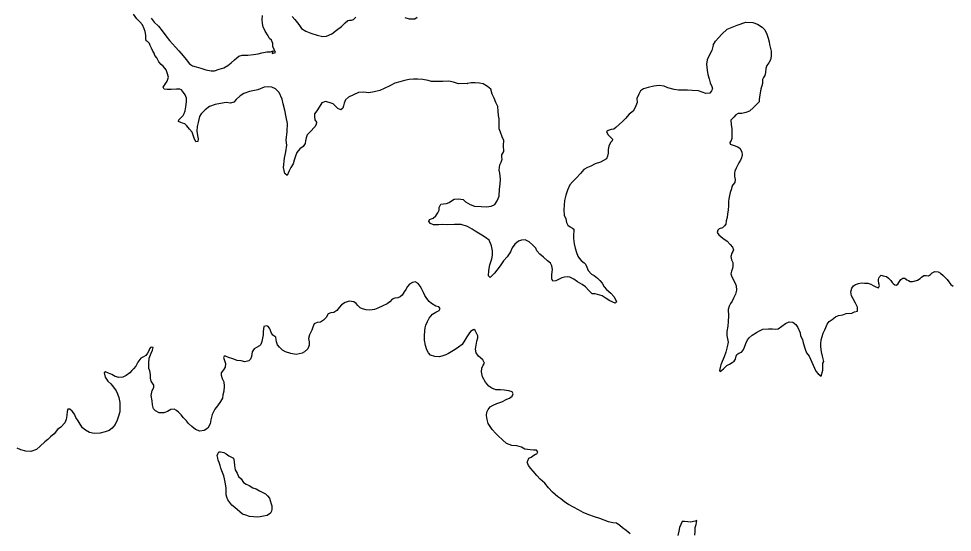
# Model space of a CAD drawing. Extents: x 31699 to 244310, y -8841 to 11474.
# Drawn here: x 134601 to 134996.9, y 1131.1 to 1348.9 of the extents above; entities that cross this region are included whole.
import ezdxf

# ---------------------------------------------------------------- set-up
doc = ezdxf.new("R2010")
doc.units = 0
doc.layers.add('R_Draft', color=7, linetype='Continuous')

msp = doc.modelspace()

# ---------------------------------------------------------------- linework, layer by layer
at = {"layer": 'R_Draft'}
for points in [[(134657.91, 1335.11), (134657.23, 1336.43), (134656.69, 1337.56), (134656.41, 1338.36), (134655.61, 1339.29), (134655.01, 1339.55), (134654.93, 1340.48), (134654.85, 1341.95), (134654.63, 1343.41), (134654.22, 1344.61), (134653.47, 1346.27), (134652.39, 1347.59), (134651.12, 1348.85), (134649.63, 1350.77)], [(134708.77, 1337.09), (134708.69, 1338.36), (134708.14, 1339.76), (134707.34, 1340.55), (134706.79, 1341.61), (134705.51, 1343.67), (134704.63, 1345.39), (134704.34, 1346.92), (134704.26, 1348.59), (134704.31, 1350.26)], [(134657.1, 1349.18), (134658.38, 1347.39), (134660.19, 1345.67), (134661.88, 1343.75), (134663.43, 1341.64), (134664.91, 1339.65), (134666.19, 1338.19), (134667.41, 1336.81), (134668.95, 1335.22)], [(134716.95, 1349.79), (134718.09, 1348.53), (134719.71, 1346.41), (134720.93, 1344.76), (134722.8, 1343.58), (134724.87, 1342.8), (134727.54, 1341.96), (134729.94, 1341.31), (134731.54, 1341.53), (134733.72, 1342.42), (134735.7, 1343.97), (134737.88, 1345.66), (134739.39, 1347.21), (134740.51, 1348.16), (134741.24, 1348.23), (134742.17, 1348.24), (134742.97, 1348.52), (134743.89, 1349.59)], [(134764.71, 1349.47), (134766.51, 1348.89), (134768.97, 1348.78), (134769.96, 1349.53)], [(134895.52, 1337.73), (134896.44, 1339.41), (134899.07, 1342.3), (134901.37, 1344.46), (134905.61, 1346.11), (134909.32, 1347.41), (134912.25, 1347.31), (134914.25, 1346.53), (134916.19, 1345.28), (134917.4, 1344.16), (134918.15, 1342.36), (134918.84, 1340.64), (134919.25, 1339.11), (134919.33, 1337.97)], [(134670.5, 1304.65), (134669.7, 1304.91), (134668.7, 1305.3), (134668.9, 1306.04), (134670.02, 1307.12), (134670.74, 1307.92), (134671.2, 1308.73), (134671.59, 1309.86), (134671.85, 1311.47), (134672.09, 1313.67), (134672.08, 1315.2), (134671.61, 1316.6), (134670.93, 1317.66), (134670.06, 1318.79), (134669.26, 1319.05), (134667.86, 1319.04), (134665.67, 1318.95), (134663.87, 1318.94), (134662.67, 1319), (134662.2, 1319.93), (134663.12, 1321.2), (134663.98, 1322.41), (134664.43, 1324.08), (134663.95, 1325.88), (134663.54, 1327.27), (134662.2, 1328.8), (134661.46, 1329.53), (134660.45, 1330.65), (134659.51, 1332.31), (134658.77, 1333.31), (134658.36, 1334.3), (134657.91, 1335.11)], [(134668.95, 1335.22), (134670.74, 1333.14), (134672.02, 1331.54), (134673.36, 1329.82), (134674.7, 1328.96), (134676.23, 1328.44), (134678.23, 1327.86), (134680.37, 1327.27), (134682.56, 1326.83), (134684.03, 1326.77), (134685.95, 1327.45), (134688.01, 1328.07), (134689.6, 1329.02), (134691.05, 1330.23), (134692.44, 1331.51), (134693.43, 1332.38), (134694.35, 1333.06), (134695.68, 1333.47), (134698.08, 1333.49), (134700.6, 1333.71), (134702.46, 1333.99), (134704.12, 1334.47), (134706.18, 1334.82), (134707.78, 1334.9), (134708.9, 1335.31), (134708.51, 1334.17), (134709.84, 1334.51), (134708.77, 1337.09)], [(134895.52, 1337.73), (134894.87, 1335.38), (134893.76, 1333.3), (134892.98, 1331.43), (134892.66, 1329.63), (134892.88, 1327.09), (134893.16, 1325.3), (134893.7, 1323.43), (134894.18, 1321.64), (134894.93, 1320.17), (134895.2, 1319.11), (134894.81, 1318.31), (134894.09, 1317.37), (134892.36, 1317.15), (134890.82, 1317.74), (134889.22, 1318.26), (134886.56, 1318.51), (134884.63, 1318.62), (134882.44, 1318.67), (134880.71, 1318.66), (134878.98, 1318.85), (134876.31, 1319.63), (134874.64, 1320.28), (134872.58, 1320.6), (134870.25, 1320.31), (134867.93, 1319.76), (134865.94, 1319.14), (134864.68, 1318.27), (134863.96, 1316.93), (134863.04, 1315.12), (134863.19, 1313.39), (134862.41, 1311.31), (134861.56, 1309.7), (134859.9, 1308.36), (134858.26, 1306.54), (134857.07, 1305.27), (134855.55, 1303.99), (134854.16, 1302.77), (134853.3, 1302.1), (134852.24, 1301.89), (134850.91, 1301.55), (134850.19, 1300.88), (134850.99, 1299.61), (134852.07, 1298.49), (134852.74, 1297.89), (134852.68, 1297.09), (134851.89, 1296.42), (134851.23, 1294.88), (134850.91, 1293.41), (134850.92, 1291.94), (134850.67, 1290.67), (134850.21, 1289.54), (134848.89, 1288.72), (134847.69, 1288.12), (134845.37, 1287.36), (134843.65, 1286.35), (134842.19, 1285.8), (134840.67, 1284.92), (134839.22, 1283.31), (134837.37, 1281.3), (134835.79, 1279.68), (134834.67, 1278.41), (134833.69, 1276.26), (134833.04, 1274.06), (134832.46, 1271.79), (134832.21, 1269.78), (134832.16, 1267.91), (134832.25, 1265.58), (134832.99, 1264.12), (134833.2, 1262.52), (134833.87, 1261.39), (134834.81, 1260.66), (134835.88, 1260.14), (134836.35, 1259.68), (134836.36, 1258.81), (134836.17, 1257.34), (134836.25, 1255.67), (134836.53, 1253.47), (134836.95, 1251.68), (134837.56, 1249.81), (134838.1, 1248.28), (134838.58, 1247.35), (134839.45, 1246.36), (134840.79, 1245.44), (134841.39, 1244.84), (134841.93, 1243.51), (134842.48, 1242.18), (134843.82, 1240.66), (134844.95, 1240), (134846.36, 1238.94), (134847.37, 1237.95), (134848.44, 1236.76), (134849.25, 1235.23), (134850.26, 1234.04), (134852.06, 1232.59), (134853.34, 1231.06), (134853.95, 1230.07), (134854.49, 1228.8), (134853.89, 1228.33), (134851.69, 1229.32), (134850.09, 1230.3)], [(134919.33, 1337.97), (134920.03, 1335.08), (134920.09, 1333.08), (134919.76, 1331.48), (134919.02, 1330.22), (134918.16, 1329.08), (134917.82, 1327.82), (134917.69, 1326.08), (134917.35, 1324.75), (134916.75, 1323.95), (134916.42, 1323.15), (134916.35, 1321.42), (134915.68, 1319.09), (134915.21, 1316.69), (134915.01, 1314.62), (134915.01, 1313.62), (134913.81, 1312.55), (134912.54, 1311.22), (134910.81, 1309.76), (134909.35, 1309.09), (134907.55, 1308.7), (134906.09, 1308.77), (134905.02, 1308.17), (134904.22, 1307.1), (134903.02, 1305.9), (134903.09, 1304.1), (134903.35, 1302.24), (134903.35, 1300.37), (134903.41, 1299.17), (134903.35, 1298.17), (134903.15, 1297.3), (134902.55, 1296.37), (134902.68, 1295.64), (134903.94, 1295.23), (134905.87, 1294.56), (134906.87, 1293.83), (134907.59, 1292.29), (134907.79, 1291.23), (134907.52, 1289.89), (134906.99, 1288.96), (134906.32, 1287.76), (134905.79, 1286.7), (134905.26, 1285.5), (134904.59, 1284.3), (134904.46, 1283.43), (134904.52, 1281.96), (134904.85, 1280.7), (134904.72, 1279.5), (134903.78, 1278.43), (134903.38, 1277.76), (134903.18, 1276.76), (134902.71, 1275.23), (134902.38, 1273.9), (134902.05, 1272.57), (134901.98, 1271.36), (134901.97, 1269.7), (134901.77, 1267.76), (134901.57, 1266.1), (134901.44, 1264.56), (134901.03, 1263.16), (134900.77, 1261.83), (134900.3, 1261.03), (134899.37, 1260.17), (134898.04, 1259.84), (134897.5, 1259.3), (134897.17, 1258.3), (134897.9, 1257.24), (134899.63, 1255.83), (134901.42, 1254.56), (134902.62, 1253.23), (134903.68, 1252.03), (134904.08, 1250.96), (134903.74, 1250.22), (134903.41, 1249.43), (134902.94, 1248.03), (134903.27, 1246.62), (134903.74, 1245.56), (134903.87, 1244.02), (134903.73, 1242.96), (134903.2, 1241.89), (134902.93, 1240.76), (134903.39, 1239.49), (134904.85, 1236.82), (134905.25, 1235.69), (134905.38, 1233.75), (134904.98, 1232.09), (134904.11, 1230.42), (134903.51, 1229.15), (134902.78, 1228.09), (134902.25, 1227.02), (134901.78, 1225.62), (134901.91, 1222.89), (134901.84, 1220.56), (134901.63, 1218.56), (134901.23, 1216.29), (134901.23, 1214.56), (134901.76, 1211.75), (134901.42, 1209.75), (134900.89, 1207.49), (134900.15, 1205.56), (134899.35, 1203.56)], [(134791.16, 1321.42), (134787.5, 1321.32), (134785.3, 1322.04), (134783.37, 1322.36), (134780.77, 1322.27), (134778.91, 1322.25), (134776.05, 1322.3), (134774.59, 1322.75), (134772.39, 1323.07), (134770.06, 1323.25), (134768.4, 1323.3), (134766.6, 1323.09), (134764.61, 1322.67), (134762.62, 1322.12), (134760.43, 1321.51), (134758.31, 1320.49), (134755.92, 1319.27), (134754.07, 1318.52), (134751.74, 1317.84), (134749.49, 1317.48), (134747.16, 1317.73), (134745.03, 1317.65), (134742.97, 1316.63), (134740.79, 1315.61), (134739.6, 1314.47), (134739.01, 1313.13), (134738.75, 1311.93), (134738.36, 1310.99), (134737.57, 1310.25), (134736.37, 1310.78), (134735.23, 1311.97), (134734.29, 1312.76), (134732.56, 1313.42), (134731.09, 1313.74), (134729.5, 1313.26), (134728.38, 1311.45), (134727.4, 1309.84), (134726.48, 1308.5), (134726.42, 1307.36), (134726.5, 1305.96), (134727.24, 1305.04), (134727.11, 1304.03), (134726.52, 1303.03), (134724.61, 1300.95), (134723.29, 1299.67), (134722.83, 1298.46), (134722.58, 1297.06), (134722.39, 1295.93), (134721.6, 1294.72), (134720.21, 1293.77), (134718.89, 1292.16), (134718.31, 1290.62), (134717.72, 1288.88), (134717.4, 1287.35), (134716.35, 1285.87), (134715.57, 1284.06), (134714.78, 1282.46), (134713.84, 1283.25), (134713.29, 1285.85), (134713.66, 1289.72), (134714.3, 1292.46), (134714.68, 1295.33), (134714.46, 1297.46), (134714.83, 1301.07), (134714.94, 1304.47), (134714.38, 1307.13), (134713.76, 1310.13), (134713.07, 1312.86), (134712.73, 1314.73), (134711.37, 1317.58), (134709.83, 1319.17), (134708.3, 1319.83), (134706.76, 1319.95), (134705.04, 1319.87), (134702.32, 1318.78), (134698.8, 1318.02), (134696.41, 1317.2), (134694.82, 1316.25), (134693.24, 1314.7), (134692.18, 1313.49), (134690.72, 1313.15), (134688.92, 1313.4), (134686.53, 1312.98), (134684.28, 1312.5), (134681.89, 1311.68), (134680.04, 1310.2), (134678.32, 1308.58), (134677.67, 1307.38), (134677.15, 1304.84), (134676.63, 1303.23), (134676.45, 1301.16), (134676.73, 1299.36), (134677.08, 1298.03), (134676.89, 1296.9), (134676.09, 1296.76), (134675.41, 1298.22), (134674.53, 1300.75), (134673.45, 1302.07), (134672.31, 1303.46), (134671.37, 1304.26), (134670.5, 1304.65)], [(134791.16, 1321.42), (134791.31, 1321.45)], [(134806.04, 1298.79), (134805.22, 1300.85), (134804.68, 1302.25), (134804.66, 1304.58), (134804.71, 1306.45), (134804.5, 1307.85), (134804.36, 1309.65), (134804.21, 1311.65), (134803.33, 1313.38), (134802.58, 1315.24), (134801.7, 1316.97), (134801.15, 1319.03), (134799.75, 1320.22), (134797.88, 1321.34), (134796.34, 1321.59), (134794.61, 1321.65), (134792.82, 1321.76), (134791.31, 1321.45)], [(134850.09, 1230.3), (134848.35, 1231.36), (134846.42, 1231.94), (134845.48, 1232.2), (134844.15, 1232.32), (134842.81, 1233.65), (134841.33, 1235.24), (134839.93, 1236.23), (134837.93, 1237.28), (134836.39, 1238.47), (134834.72, 1239.32), (134833.52, 1239.51), (134832.39, 1239.37), (134831.33, 1239.03), (134829.87, 1238.35), (134828.68, 1237.74), (134827.41, 1237.66), (134827.01, 1238.66), (134826.99, 1240.46), (134827.31, 1242.53), (134827.03, 1244.06), (134826.49, 1245.26), (134825.22, 1246.25), (134823.54, 1247.77), (134822, 1249.02), (134820.73, 1250.48), (134820.25, 1251.68), (134819.04, 1252.94), (134817.37, 1254.26), (134815.77, 1255.18), (134814.24, 1254.97), (134812.85, 1254.55), (134811.39, 1253.34), (134810.21, 1251.73), (134809.56, 1250.06), (134808.11, 1247.91), (134806.59, 1246.23), (134805.21, 1244.15), (134803.7, 1242.27), (134802.71, 1241.07), (134801.72, 1240.06), (134800.86, 1239.18), (134800.26, 1239.91), (134800.31, 1242.18), (134800.75, 1244.52), (134801.6, 1247.06), (134801.85, 1248.66), (134801.84, 1250.46), (134801.49, 1252.6), (134800.54, 1255.06), (134798.93, 1256.11), (134797.33, 1257.1), (134794.59, 1258.88), (134793.25, 1259.6), (134791.31, 1260.85), (134788.64, 1261.63), (134785.78, 1261.61), (134782.93, 1261.45), (134780.86, 1261.64), (134778.93, 1261.56), (134776.81, 1261.47), (134775.54, 1262.06), (134774.87, 1262.86), (134775.19, 1263.79), (134776.72, 1264.34), (134777.84, 1265.35), (134778.76, 1266.56), (134779.28, 1267.69), (134779.34, 1268.83), (134779.93, 1270.3), (134781.06, 1270.44), (134782.32, 1270.59), (134783.58, 1270.93), (134784.51, 1271.74), (134785.7, 1272.35), (134787.56, 1272.5), (134788.42, 1272.37), (134789.42, 1272.18), (134790.43, 1271.32), (134792.37, 1270.07), (134794.24, 1269.35), (134797.03, 1269.24), (134799.36, 1269.19), (134801.35, 1269.47), (134802.81, 1270.15), (134803.86, 1271.69), (134804.71, 1273.7), (134804.89, 1276.64), (134805.2, 1278.71), (134805.32, 1280.84), (134805.03, 1283.37), (134804.76, 1284.64), (134805, 1286.98), (134805.59, 1288.05), (134805.98, 1289.38), (134805.78, 1290.18), (134805.9, 1291.19), (134806.75, 1292.66), (134806.6, 1295.13), (134806.72, 1297.26), (134806.04, 1298.79)], [(134941.31, 1197.36), (134941.91, 1199.89), (134941.92, 1201.55), (134941.99, 1202.82), (134942.39, 1203.62), (134941.79, 1205.76), (134941.46, 1207.69), (134941.13, 1209.76), (134941.13, 1211.09), (134941.27, 1212.69), (134941.74, 1214.16), (134942.14, 1215.62), (134942.8, 1217.02), (134943.2, 1217.96), (134943.74, 1219.42), (134944.61, 1220.55), (134945.87, 1221.42), (134947.33, 1222.48), (134948.67, 1223.01), (134950.4, 1223.41), (134951.93, 1223.88), (134954.32, 1224.01), (134955.45, 1224.6), (134956.65, 1224.87), (134956.72, 1226.6), (134955.86, 1228.27), (134954.86, 1230.07), (134954.07, 1231.41), (134953.8, 1233.08), (134954.27, 1234.61), (134954.94, 1235.61), (134955.87, 1236.27), (134957.13, 1236.67), (134958.4, 1236.94), (134959.59, 1236.8), (134961.06, 1236.73), (134962.39, 1236.33), (134963.32, 1235.79), (134964.38, 1235.26), (134965.58, 1234.79), (134965.98, 1235.59), (134965.78, 1236.66), (134965.58, 1237.86), (134965.52, 1238.32), (134965.72, 1238.86), (134966.05, 1239.46), (134966.65, 1240.19), (134967.58, 1239.92), (134968.91, 1239.59), (134969.84, 1238.85), (134970.84, 1237.92), (134971.37, 1237.11), (134971.83, 1236.58), (134972.5, 1236.11), (134973.03, 1235.91), (134973.83, 1236.38), (134974.23, 1237.04), (134974.69, 1237.84), (134975.09, 1238.31), (134975.96, 1238.91), (134976.76, 1238.84), (134977.55, 1238.24), (134978.35, 1237.9), (134978.95, 1237.5), (134979.95, 1237.43), (134980.75, 1237.63), (134982.08, 1238.1), (134983.21, 1238.7), (134983.81, 1239.36), (134984.81, 1239.96), (134985.74, 1239.96), (134986.8, 1239.89), (134987.6, 1240.49), (134988.33, 1241.09), (134989.4, 1241.69), (134990.86, 1241.55), (134991.86, 1241.02), (134992.99, 1240.01), (134993.98, 1239.08), (134994.65, 1238.28), (134995.45, 1237.28), (134996.24, 1236.27), (134997.17, 1235.54)], [(134775.72, 1222.84), (134776.51, 1223.65), (134777.83, 1224.46), (134779.29, 1225.14), (134779.68, 1226.01), (134779.08, 1226.74), (134777.81, 1227.06), (134776.01, 1228.11), (134775, 1228.97), (134774, 1230.3), (134773.25, 1231.56), (134772.58, 1232.82), (134771.77, 1234.55), (134771.16, 1235.55), (134770.35, 1236.67), (134769.08, 1237.33), (134768.02, 1236.99), (134766.76, 1236.31), (134765.91, 1235.37), (134765.12, 1234.1), (134764.46, 1233.16), (134763.54, 1231.75), (134762.68, 1231.01), (134761.69, 1230.54), (134760.43, 1230.39), (134759.37, 1229.98), (134758.38, 1228.91), (134757.25, 1228.03), (134755.33, 1227.15), (134753.28, 1226.13), (134751.82, 1225.65), (134749.89, 1225.37), (134748.3, 1225.43), (134746.76, 1225.95), (134745.76, 1226.34), (134744.76, 1227.27), (134744.08, 1228.19), (134743.08, 1228.79), (134741.15, 1229.1), (134739.42, 1228.62), (134737.9, 1227.54), (134737.05, 1226.54), (134735.86, 1225.19)], [(134735.86, 1225.19), (134734.6, 1224.32), (134733.34, 1224.24), (134732.15, 1223.83), (134731.29, 1222.22), (134730.24, 1221.08), (134728.98, 1220.27), (134727.59, 1220.13), (134726.33, 1219.52), (134725.67, 1218.11), (134725.22, 1216.91), (134724.3, 1214.83), (134723.92, 1213.29), (134724.19, 1211.96), (134724.2, 1210.43), (134723.62, 1208.95), (134722.1, 1207.61), (134721.17, 1207.07), (134718.58, 1206.58), (134716.38, 1206.9), (134714.12, 1207.61), (134712.78, 1208.4), (134711.51, 1209.59), (134710.77, 1210.65), (134710.36, 1211.92), (134710.22, 1212.78), (134710.01, 1213.85), (134708.81, 1214.71), (134708.06, 1215.9), (134707.59, 1217.1), (134707.32, 1217.76), (134706.78, 1218.43), (134706.18, 1218.62), (134704.99, 1218.35), (134704.6, 1216.34), (134704.68, 1214.81), (134704.36, 1213.4), (134704.04, 1212.07), (134703.72, 1210.8), (134703.05, 1210.26), (134701.8, 1209.52), (134700.8, 1208.97), (134700.02, 1207.7), (134699.89, 1206.63), (134699.63, 1205.63), (134699.31, 1204.56), (134698.52, 1203.89), (134696.86, 1203.47), (134695.26, 1203.86), (134693.59, 1204.05), (134691.73, 1204.7), (134689.93, 1205.29), (134688.72, 1205.88), (134688.06, 1205.87), (134687.86, 1205.2), (134688.27, 1203.94), (134688.62, 1202.74), (134688.5, 1201.14), (134687.84, 1200), (134686.78, 1198.79), (134686.79, 1197.72), (134687.2, 1196.33), (134687.95, 1194.93), (134688.16, 1193.13), (134687.91, 1191), (134687.59, 1189.39), (134687.34, 1188.06), (134686.62, 1186.58), (134685.23, 1184.7), (134684.18, 1183.36), (134683.07, 1181.15), (134682.49, 1178.88), (134682.17, 1177.14), (134681.12, 1175.33), (134679.6, 1174.25), (134677.8, 1174.04), (134676, 1174.69), (134674.33, 1176.01), (134672.99, 1177.34), (134672.12, 1178.46), (134670.91, 1179.65), (134669.83, 1180.98), (134668.76, 1182.11), (134667.96, 1182.83), (134666.89, 1183.29), (134665.49, 1183.21), (134664.1, 1182.4), (134662.58, 1181.79), (134660.58, 1181.84), (134658.98, 1182.63), (134658.11, 1183.55), (134657.76, 1185.15), (134657.55, 1186.89), (134657.2, 1189.15), (134657.58, 1191.29), (134658.23, 1192.56), (134658.23, 1193.49), (134657.08, 1195.22), (134656.87, 1196.55), (134656.86, 1198.09), (134656.58, 1199.55)], [(134847.38, 1136.97), (134845.11, 1137.75), (134842.78, 1138.6), (134840.31, 1139.58), (134838.37, 1140.7), (134836.23, 1141.81), (134834.09, 1142.93), (134832.56, 1143.98), (134830.82, 1145.3), (134829.54, 1146.23), (134827.4, 1148.21), (134825.59, 1150), (134824.04, 1152.05), (134822.17, 1153.64), (134820.69, 1155.16), (134819.15, 1157.09), (134818.14, 1158.14), (134817.2, 1159.4), (134816.59, 1160.93), (134816.92, 1161.47), (134817.31, 1162.54), (134818.24, 1162.95), (134819.43, 1163.82), (134820.15, 1164.23), (134820.69, 1164.43), (134821.14, 1165.24), (134820.54, 1165.9), (134819.34, 1166.02), (134817.81, 1166.15), (134815.61, 1166.46), (134814.14, 1167.18), (134812.21, 1167.77), (134810.08, 1167.89), (134807.81, 1168.73), (134806.14, 1170.32), (134804.33, 1172.04), (134803.26, 1173.03), (134801.71, 1174.69), (134800.84, 1175.95), (134800.1, 1177.28), (134799.68, 1179.01), (134799.4, 1180.67), (134799.53, 1182.08), (134800.05, 1183.15), (134800.9, 1184.36), (134802.23, 1185.1), (134803.75, 1185.71), (134805.81, 1186.53), (134807.99, 1187.61), (134809.12, 1188.02), (134810.18, 1188.83), (134810.64, 1189.84), (134810.23, 1190.7), (134808.76, 1191.09), (134806.9, 1191.47), (134805.3, 1191.59), (134803.24, 1191.51), (134801.64, 1192.23), (134800.3, 1193.16), (134798.89, 1194.81), (134797.61, 1197), (134797.26, 1199.13), (134797.38, 1200.74), (134797.97, 1201.94), (134798.43, 1202.88), (134797.75, 1204.21), (134796.01, 1205.86), (134794.93, 1207.19), (134794.72, 1208.79), (134794.91, 1210.45), (134795.23, 1212.12), (134795.68, 1213.66), (134795.67, 1214.46), (134795.13, 1215.59), (134794.59, 1216.72), (134793.99, 1217.18), (134792.6, 1216.24), (134791.81, 1215.3), (134790.95, 1214.03), (134790.17, 1212.55), (134789.05, 1210.74), (134787.53, 1209.66), (134786.08, 1208.65), (134784.69, 1207.84), (134783.3, 1206.89), (134782.17, 1206.42), (134780.84, 1206.01), (134779.45, 1205.6), (134777.39, 1205.65), (134775.65, 1206.23), (134774.71, 1207.23), (134774.1, 1208.56), (134773.42, 1210.35), (134773.01, 1212.62), (134773.06, 1214.42), (134773.18, 1216.55), (134773.3, 1217.82), (134773.69, 1219.02), (134774.34, 1220.5), (134775, 1221.9), (134775.72, 1222.84)], [(134899.35, 1203.56), (134898.75, 1202.22), (134898.48, 1201.02), (134898.08, 1199.76), (134898.48, 1199.36), (134899.88, 1200.49), (134901.21, 1201.89), (134902.41, 1202.48), (134903.54, 1203.08), (134904.41, 1203.75), (134904.87, 1204.61), (134905.27, 1205.81), (134905.54, 1206.48), (134906.41, 1207.15), (134907.41, 1207.54), (134908.14, 1208.34), (134908.74, 1209.61), (134909.27, 1211.14), (134910.01, 1212.81), (134910.74, 1213.54), (134912.07, 1214.74), (134913.8, 1215.8), (134915.07, 1216.6), (134916.53, 1217.26), (134918.86, 1217.39), (134920.66, 1217.46), (134921.85, 1217.32), (134922.98, 1217.39), (134924.58, 1218.59), (134926.18, 1219.65), (134927.71, 1220.31), (134929.24, 1220.18), (134930.5, 1219.31), (134931.43, 1217.97), (134932.29, 1215.71), (134932.56, 1214.44), (134933.29, 1212.84), (134933.68, 1211.44), (134934.41, 1208.83), (134935.07, 1207.3), (134936.2, 1205.83), (134937.33, 1203.3), (134938.39, 1200.76), (134939.05, 1199.49), (134940.05, 1198.36), (134941.31, 1197.36)], [(134656.58, 1199.55), (134656.17, 1200.55), (134656.16, 1202.82), (134656.34, 1204.95), (134657.12, 1207.03), (134657.77, 1208.43), (134658.03, 1209.43), (134657.43, 1209.63), (134656.83, 1209.49), (134656.51, 1208.96), (134656.11, 1208.02), (134655.59, 1207.15), (134654.87, 1206.14), (134653.94, 1205.53), (134652.75, 1204.92), (134651.56, 1203.25), (134650.65, 1201.57), (134649.66, 1200.5), (134648.93, 1199.69), (134648.07, 1198.75), (134646.49, 1197.67), (134645.1, 1196.99), (134643.37, 1196.78), (134641.9, 1197.23), (134640.5, 1198.09), (134639.1, 1198.55), (134637.83, 1199.2), (134637.17, 1198.73), (134637.58, 1196.93), (134638.79, 1195.21), (134640, 1194.08), (134641.21, 1192.63), (134642.35, 1191.17), (134642.82, 1189.84), (134643.44, 1188.24), (134643.92, 1186.11), (134643.87, 1184.24), (134643.82, 1182.17), (134643.23, 1180.44), (134642.71, 1178.76), (134641.86, 1176.89), (134640.68, 1175.35), (134639.29, 1174.33), (134637.7, 1173.72), (134635.51, 1173.24), (134632.98, 1173.02), (134630.98, 1173.47), (134629.31, 1174.39), (134627.98, 1175.38), (134627.1, 1177.04), (134626.15, 1178.43), (134625.15, 1179.82), (134624.67, 1181.29), (134623.59, 1182.55), (134622.66, 1183.34), (134621.86, 1183.33), (134621.47, 1182.4), (134621.41, 1180.73), (134621.16, 1178.99), (134620.51, 1177.59), (134618.79, 1175.71), (134617.4, 1174.76), (134616.02, 1172.95), (134614.44, 1171.6), (134613.32, 1170.46), (134612.06, 1169.45), (134610.14, 1167.7), (134608.49, 1166.29), (134606.17, 1165.4), (134604.04, 1165.58), (134601.91, 1166.17), (134600.38, 1166.75)], [(134685.86, 1165.3), (134686.59, 1165.3), (134687.99, 1165.05), (134688.99, 1164.39), (134690.06, 1163.6), (134691.19, 1163.07), (134692.13, 1162.61), (134692.34, 1161.15), (134692.49, 1159.35), (134692.7, 1157.68), (134693.58, 1156.22), (134694.25, 1154.76), (134695.26, 1153.77), (134696.27, 1152.24), (134697.41, 1151.52), (134698.68, 1150.93), (134700.21, 1149.94), (134701.68, 1149.55), (134703.08, 1148.69), (134704.15, 1148.23), (134705.69, 1147.45), (134706.43, 1146.59), (134707.3, 1145.66), (134707.64, 1144.59), (134708.05, 1143.26), (134708.26, 1142.33), (134708.33, 1140.93), (134708.21, 1140.06), (134707.75, 1139.26), (134706.29, 1138.25), (134704.77, 1137.97), (134703.3, 1137.76), (134702.11, 1137.61), (134700.58, 1137.67), (134698.91, 1137.79), (134697.31, 1138.38), (134695.91, 1138.9), (134694.71, 1139.89), (134693.7, 1140.68), (134692.56, 1141.67), (134691.29, 1142.66), (134690.55, 1143.79), (134689.61, 1144.85), (134689.2, 1146.05), (134689, 1147.05), (134688.98, 1148.51), (134688.91, 1149.91), (134688.69, 1151.65), (134688.42, 1153.05), (134688.28, 1153.78), (134687.93, 1155.11), (134687.12, 1157.24), (134686.64, 1158.3), (134686.37, 1159.5), (134685.96, 1160.7), (134685.62, 1161.76), (134685.35, 1162.63), (134685.2, 1163.76), (134685.53, 1164.76)], [(134685.53, 1164.76), (134685.86, 1165.3)], [(134860.27, 1130.46), (134858.53, 1131.85), (134856.99, 1133.11), (134855.85, 1134.1), (134854.51, 1135.09), (134852.91, 1135.21), (134851.11, 1135.53), (134849.18, 1136.31), (134847.38, 1136.97)], [(134887.74, 1129.88), (134887.8, 1131.42), (134887.85, 1133.15), (134888.24, 1134.49), (134888.49, 1136.09), (134887.83, 1135.82), (134885.9, 1135.47), (134884.7, 1135.53), (134883.3, 1135.72), (134882.31, 1135.71), (134881.72, 1134.5), (134881.2, 1133.16), (134880.88, 1131.56), (134880.49, 1129.76)]]:
    msp.add_lwpolyline(points, dxfattribs=at)

doc.saveas('drawing.dxf')
